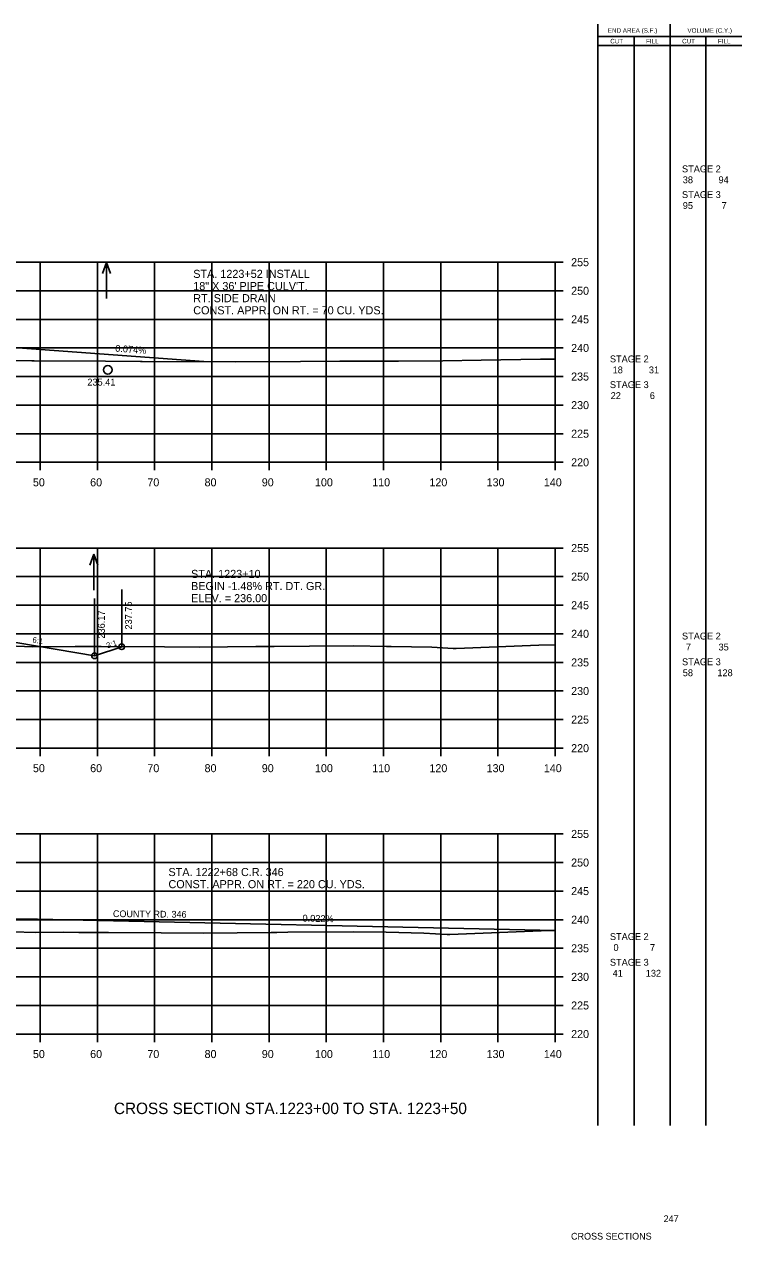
# Model space of a CAD drawing. Extents: x 1342547 to 1344156, y -1532351 to -1517216.
# Drawn here: x 1342750.1 to 1342875.5, y -1531513.8 to -1531301.2 of the extents above; entities that cross this region are included whole.
import ezdxf

# ---------------------------------------------------------------- set-up
doc = ezdxf.new("R2010")
doc.units = 0
for name, color, linetype in [('Level 2', 7, 'Continuous'), ('R_Axis', 7, 'Continuous'), ('R_Axis Annot', 7, 'Continuous'), ('R_Border Notes', 7, 'Continuous'), ('R_Draft', 7, 'Continuous'), ('R_Drive', 7, 'Continuous'), ('R_Exist Surface', 7, 'Continuous'), ('R_Fin Surface', 7, 'Continuous'), ('R_Grid', 7, 'Continuous'), ('R_No Plot', 7, 'Continuous'), ('R_Water', 7, 'Continuous'), ('R_Water Annot', 7, 'Continuous'), ('R_Xsect Elev', 7, 'Continuous'), ('R_Xsect Slope', 7, 'Continuous')]:
    doc.layers.add(name, color=color, linetype=linetype)

msp = doc.modelspace()

# ---------------------------------------------------------------- linework, layer by layer
at = {"layer": 'Level 2'}
for p, q in [((1342850.33, -1531493.8), (1342850.32, -1531301.19)), ((1342862.99, -1531493.8), (1342862.99, -1531301.19)), ((1342850.32, -1531303.35), (1342863.59, -1531303.35)), ((1342850.32, -1531304.92), (1342863.59, -1531304.92)), ((1342856.66, -1531493.8), (1342856.66, -1531303.35)), ((1342863.59, -1531303.35), (1342875.48, -1531303.35)), ((1342863.59, -1531304.92), (1342875.48, -1531304.92)), ((1342869.23, -1531493.8), (1342869.23, -1531303.35))]:
    msp.add_line(p, q, dxfattribs=at)
at = {"layer": 'R_Axis'}
for p, q in [((1342842.87, -1531377.8), (1342842.87, -1531342.8)), ((1342844.27, -1531342.8), (1342842.87, -1531342.8)), ((1342844.27, -1531347.8), (1342842.87, -1531347.8)), ((1342844.27, -1531352.8), (1342842.87, -1531352.8)), ((1342844.27, -1531357.8), (1342842.87, -1531357.8)), ((1342844.27, -1531362.8), (1342842.87, -1531362.8)), ((1342844.27, -1531367.8), (1342842.87, -1531367.8)), ((1342844.27, -1531372.8), (1342842.87, -1531372.8)), ((1342562.87, -1531377.8), (1342842.87, -1531377.8)), ((1342752.87, -1531379.2), (1342752.87, -1531377.8)), ((1342762.87, -1531379.2), (1342762.87, -1531377.8)), ((1342772.87, -1531379.2), (1342772.87, -1531377.8)), ((1342782.87, -1531379.2), (1342782.87, -1531377.8)), ((1342792.87, -1531379.2), (1342792.87, -1531377.8)), ((1342802.87, -1531379.2), (1342802.87, -1531377.8)), ((1342812.87, -1531379.2), (1342812.87, -1531377.8)), ((1342822.87, -1531379.2), (1342822.87, -1531377.8)), ((1342832.87, -1531379.2), (1342832.87, -1531377.8)), ((1342842.87, -1531379.2), (1342842.87, -1531377.8)), ((1342844.27, -1531377.8), (1342842.87, -1531377.8)), ((1342842.87, -1531427.8), (1342842.87, -1531392.8)), ((1342844.27, -1531392.8), (1342842.87, -1531392.8)), ((1342844.27, -1531397.8), (1342842.87, -1531397.8)), ((1342844.27, -1531402.8), (1342842.87, -1531402.8)), ((1342844.27, -1531407.8), (1342842.87, -1531407.8)), ((1342844.27, -1531412.8), (1342842.87, -1531412.8)), ((1342844.27, -1531417.8), (1342842.87, -1531417.8)), ((1342844.27, -1531422.8), (1342842.87, -1531422.8)), ((1342562.87, -1531427.8), (1342842.87, -1531427.8)), ((1342752.87, -1531429.2), (1342752.87, -1531427.8)), ((1342762.87, -1531429.2), (1342762.87, -1531427.8)), ((1342772.87, -1531429.2), (1342772.87, -1531427.8)), ((1342782.87, -1531429.2), (1342782.87, -1531427.8)), ((1342792.87, -1531429.2), (1342792.87, -1531427.8)), ((1342802.87, -1531429.2), (1342802.87, -1531427.8)), ((1342812.87, -1531429.2), (1342812.87, -1531427.8)), ((1342822.87, -1531429.2), (1342822.87, -1531427.8)), ((1342832.87, -1531429.2), (1342832.87, -1531427.8)), ((1342842.87, -1531429.2), (1342842.87, -1531427.8)), ((1342844.27, -1531427.8), (1342842.87, -1531427.8)), ((1342842.87, -1531477.8), (1342842.87, -1531442.8)), ((1342844.27, -1531442.8), (1342842.87, -1531442.8)), ((1342844.27, -1531447.8), (1342842.87, -1531447.8)), ((1342844.27, -1531452.8), (1342842.87, -1531452.8)), ((1342844.27, -1531457.8), (1342842.87, -1531457.8)), ((1342844.27, -1531462.8), (1342842.87, -1531462.8)), ((1342844.27, -1531467.8), (1342842.87, -1531467.8)), ((1342844.27, -1531472.8), (1342842.87, -1531472.8)), ((1342562.87, -1531477.8), (1342842.87, -1531477.8)), ((1342752.87, -1531479.2), (1342752.87, -1531477.8)), ((1342762.87, -1531479.2), (1342762.87, -1531477.8)), ((1342772.87, -1531479.2), (1342772.87, -1531477.8)), ((1342782.87, -1531479.2), (1342782.87, -1531477.8)), ((1342792.87, -1531479.2), (1342792.87, -1531477.8)), ((1342802.87, -1531479.2), (1342802.87, -1531477.8)), ((1342812.87, -1531479.2), (1342812.87, -1531477.8)), ((1342822.87, -1531479.2), (1342822.87, -1531477.8)), ((1342832.87, -1531479.2), (1342832.87, -1531477.8)), ((1342842.87, -1531479.2), (1342842.87, -1531477.8)), ((1342844.27, -1531477.8), (1342842.87, -1531477.8))]:
    msp.add_line(p, q, dxfattribs=at)
at = {"layer": 'R_Drive'}
for points in [[(1342732.37, -1531357.67), (1342747.37, -1531357.67), (1342781.47, -1531360.19)], [(1342734.37, -1531357.71), (1342747.37, -1531357.67), (1342781.47, -1531360.19)], [(1342734.37, -1531457.72), (1342752.37, -1531457.68), (1342842.87, -1531459.71)]]:
    msp.add_lwpolyline(points, dxfattribs=at)
at = {"layer": 'R_Exist Surface'}
for points in [[(1342740.5, -1531359.94), (1342751.39, -1531360.04), (1342751.83, -1531360.04), (1342764.27, -1531360.12), (1342770.4, -1531360.16), (1342770.52, -1531360.16), (1342770.68, -1531360.16), (1342786.94, -1531360.21), (1342798.36, -1531360.17), (1342805.23, -1531360.12), (1342815.52, -1531360.09), (1342823.27, -1531360.03), (1342829.92, -1531359.91), (1342840.3, -1531359.78), (1342840.9, -1531359.77), (1342841.78, -1531359.75), (1342842.87, -1531359.75)], [(1342745.84, -1531409.86), (1342751.54, -1531410.05), (1342758.96, -1531410.02), (1342760.47, -1531410.02), (1342763.53, -1531410.04), (1342774.58, -1531410.07), (1342780.67, -1531410.13), (1342790.56, -1531410.04), (1342793.75, -1531410.03), (1342799.95, -1531409.97), (1342807.61, -1531409.92), (1342813.4, -1531409.99), (1342813.88, -1531410), (1342813.97, -1531410), (1342814.19, -1531410), (1342821.33, -1531410.13), (1342825.05, -1531410.36), (1342825.55, -1531410.36), (1342840.03, -1531409.8), (1342842.87, -1531409.74)], [(1342748.11, -1531459.91), (1342751.98, -1531460.03), (1342757.02, -1531460.01), (1342759.6, -1531460.02), (1342764.81, -1531460.05), (1342774.04, -1531460.07), (1342781.35, -1531460.15), (1342793.22, -1531460.04), (1342794.21, -1531460.03), (1342796.13, -1531460.01), (1342807.71, -1531459.94), (1342813.36, -1531460.01), (1342819.91, -1531460.13), (1342824, -1531460.38), (1342824.48, -1531460.38), (1342840.44, -1531459.76), (1342842.87, -1531459.71)]]:
    msp.add_lwpolyline(points, dxfattribs=at)
at = {"layer": 'R_Fin Surface'}
msp.add_lwpolyline([(1342608.98, -1531410.72), (1342624.86, -1531416.02), (1342642.37, -1531410.18), (1342643.37, -1531410.18), (1342665.37, -1531407.96), (1342665.51, -1531407.96), (1342671.37, -1531407.72), (1342673.32, -1531407.69), (1342673.37, -1531407.68), (1342702.16, -1531407.11), (1342702.87, -1531407.09), (1342731.66, -1531407.67), (1342732.37, -1531407.68), (1342734.32, -1531407.72), (1342734.37, -1531407.72), (1342734.51, -1531407.73), (1342740.37, -1531407.96), (1342740.56, -1531408), (1342748.64, -1531409.34), (1342748.97, -1531409.4), (1342762.37, -1531411.63), (1342767.11, -1531410.05)], dxfattribs=at)
at = {"layer": 'R_Grid'}
for p, q in [((1342562.87, -1531342.8), (1342842.87, -1531342.8)), ((1342752.87, -1531377.8), (1342752.87, -1531342.8)), ((1342762.87, -1531377.8), (1342762.87, -1531342.8)), ((1342772.87, -1531377.8), (1342772.87, -1531342.8)), ((1342782.87, -1531377.8), (1342782.87, -1531342.8)), ((1342792.87, -1531377.8), (1342792.87, -1531342.8)), ((1342802.87, -1531377.8), (1342802.87, -1531342.8)), ((1342812.87, -1531377.8), (1342812.87, -1531342.8)), ((1342822.87, -1531377.8), (1342822.87, -1531342.8)), ((1342832.87, -1531377.8), (1342832.87, -1531342.8)), ((1342842.87, -1531377.8), (1342842.87, -1531342.8)), ((1342562.87, -1531347.8), (1342842.87, -1531347.8)), ((1342562.87, -1531352.8), (1342842.87, -1531352.8)), ((1342562.87, -1531357.8), (1342842.87, -1531357.8)), ((1342562.87, -1531362.8), (1342842.87, -1531362.8)), ((1342562.87, -1531367.8), (1342842.87, -1531367.8)), ((1342562.87, -1531372.8), (1342842.87, -1531372.8)), ((1342562.87, -1531377.8), (1342842.87, -1531377.8)), ((1342562.87, -1531392.8), (1342842.87, -1531392.8)), ((1342752.87, -1531427.8), (1342752.87, -1531392.8)), ((1342762.87, -1531427.8), (1342762.87, -1531392.8)), ((1342772.87, -1531427.8), (1342772.87, -1531392.8)), ((1342782.87, -1531427.8), (1342782.87, -1531392.8)), ((1342792.87, -1531427.8), (1342792.87, -1531392.8)), ((1342802.87, -1531427.8), (1342802.87, -1531392.8)), ((1342812.87, -1531427.8), (1342812.87, -1531392.8)), ((1342822.87, -1531427.8), (1342822.87, -1531392.8)), ((1342832.87, -1531427.8), (1342832.87, -1531392.8)), ((1342842.87, -1531427.8), (1342842.87, -1531392.8)), ((1342562.87, -1531397.8), (1342842.87, -1531397.8)), ((1342562.87, -1531402.8), (1342842.87, -1531402.8)), ((1342562.87, -1531407.8), (1342842.87, -1531407.8)), ((1342562.87, -1531412.8), (1342842.87, -1531412.8)), ((1342562.87, -1531417.8), (1342842.87, -1531417.8)), ((1342562.87, -1531422.8), (1342842.87, -1531422.8)), ((1342562.87, -1531427.8), (1342842.87, -1531427.8)), ((1342562.87, -1531442.8), (1342842.87, -1531442.8)), ((1342752.87, -1531477.8), (1342752.87, -1531442.8)), ((1342762.87, -1531477.8), (1342762.87, -1531442.8)), ((1342772.87, -1531477.8), (1342772.87, -1531442.8)), ((1342782.87, -1531477.8), (1342782.87, -1531442.8)), ((1342792.87, -1531477.8), (1342792.87, -1531442.8)), ((1342802.87, -1531477.8), (1342802.87, -1531442.8)), ((1342812.87, -1531477.8), (1342812.87, -1531442.8)), ((1342822.87, -1531477.8), (1342822.87, -1531442.8)), ((1342832.87, -1531477.8), (1342832.87, -1531442.8)), ((1342842.87, -1531477.8), (1342842.87, -1531442.8)), ((1342562.87, -1531447.8), (1342842.87, -1531447.8)), ((1342562.87, -1531452.8), (1342842.87, -1531452.8)), ((1342562.87, -1531457.8), (1342842.87, -1531457.8)), ((1342562.87, -1531462.8), (1342842.87, -1531462.8)), ((1342562.87, -1531467.8), (1342842.87, -1531467.8)), ((1342562.87, -1531472.8), (1342842.87, -1531472.8)), ((1342562.87, -1531477.8), (1342842.87, -1531477.8))]:
    msp.add_line(p, q, dxfattribs=at)
at = {"layer": 'R_No Plot'}
for centre in [(1342762.37, -1531411.63), (1342762.37, -1531411.63), (1342767.11, -1531410.05), (1342767.11, -1531410.05)]:
    msp.add_circle(centre, 0.5, dxfattribs=at)
at = {"layer": 'R_Water'}
for p, q in [((1342764.43, -1531342.85), (1342763.73, -1531344.78)), ((1342764.43, -1531349.14), (1342764.43, -1531342.85)), ((1342764.43, -1531342.85), (1342765.13, -1531344.78)), ((1342762.22, -1531393.86), (1342761.52, -1531395.78)), ((1342762.22, -1531400.14), (1342762.22, -1531393.86)), ((1342762.22, -1531393.86), (1342762.92, -1531395.78))]:
    msp.add_line(p, q, dxfattribs=at)
msp.add_circle((1342764.68, -1531361.64), 0.75, dxfattribs=at)
at = {"layer": 'R_Xsect Elev'}
for p, q in [((1342767.11, -1531410.05), (1342767.11, -1531400.05)), ((1342762.37, -1531411.63), (1342762.37, -1531401.63))]:
    msp.add_line(p, q, dxfattribs=at)

# ---------------------------------------------------------------- texts
at = {"layer": 'Level 2'}
for s, height, p in [('END AREA (S.F.)', 0.7937, (1342852.08, -1531302.67)), ('VOLUME (C.Y.)', 0.7937, (1342865.99, -1531302.67)), ('CUT', 0.794, (1342852.5, -1531304.53)), ('FILL', 0.794, (1342858.76, -1531304.53)), ('CUT', 0.794, (1342865.07, -1531304.53)), ('FILL', 0.794, (1342871.33, -1531304.53)), (' STAGE 2 ', 1.2, (1342864.6, -1531327.08)), ('38', 1.2, (1342865.18, -1531328.99)), ('94', 1.2, (1342871.43, -1531328.99)), (' STAGE 3 ', 1.2, (1342864.6, -1531331.58)), ('95', 1.2, (1342865.18, -1531333.49)), ('7', 1.2, (1342871.96, -1531333.49)), (' STAGE 2 ', 1.2, (1342852, -1531360.32)), ('18', 1.2, (1342852.92, -1531362.24)), ('31', 1.2, (1342859.25, -1531362.24)), (' STAGE 3 ', 1.2, (1342852, -1531364.82)), ('22', 1.2, (1342852.58, -1531366.74)), ('6', 1.2, (1342859.42, -1531366.74)), (' STAGE 2 ', 1.2, (1342864.6, -1531408.79)), ('7', 1.2, (1342865.72, -1531410.71)), ('35', 1.2, (1342871.43, -1531410.71)), (' STAGE 3 ', 1.2, (1342864.6, -1531413.29)), ('58', 1.2, (1342865.18, -1531415.21)), ('128', 1.2, (1342871.23, -1531415.21)), (' STAGE 2 ', 1.2, (1342852, -1531461.35)), ('0', 1.2, (1342853.07, -1531463.27)), ('7', 1.2, (1342859.45, -1531463.27)), (' STAGE 3 ', 1.2, (1342852, -1531465.85)), ('41', 1.2, (1342852.92, -1531467.77)), ('132', 1.2, (1342858.71, -1531467.77))]:
    msp.add_text(s, height=height, dxfattribs=at).set_placement(p)
at = {"layer": 'R_Axis Annot'}
for s, p in [('255', (1342845.67, -1531343.5)), ('250', (1342845.67, -1531348.5)), ('245', (1342845.67, -1531353.5)), ('240', (1342845.67, -1531358.5)), ('235', (1342845.67, -1531363.5)), ('230', (1342845.67, -1531368.5)), ('225', (1342845.67, -1531373.5)), ('220', (1342845.67, -1531378.5)), ('50', (1342751.6, -1531382)), ('60', (1342761.6, -1531382)), ('70', (1342771.6, -1531382)), ('80', (1342781.6, -1531382)), ('90', (1342791.6, -1531382)), ('100', (1342800.9, -1531382)), ('110', (1342810.9, -1531382)), ('120', (1342820.9, -1531382)), ('130', (1342830.9, -1531382)), ('140', (1342840.9, -1531382)), ('255', (1342845.67, -1531393.5)), ('250', (1342845.67, -1531398.5)), ('245', (1342845.67, -1531403.5)), ('240', (1342845.67, -1531408.5)), ('235', (1342845.67, -1531413.5)), ('230', (1342845.67, -1531418.5)), ('225', (1342845.67, -1531423.5)), ('220', (1342845.67, -1531428.5)), ('50', (1342751.6, -1531432)), ('60', (1342761.6, -1531432)), ('70', (1342771.6, -1531432)), ('80', (1342781.6, -1531432)), ('90', (1342791.6, -1531432)), ('100', (1342800.9, -1531432)), ('110', (1342810.9, -1531432)), ('120', (1342820.9, -1531432)), ('130', (1342830.9, -1531432)), ('140', (1342840.9, -1531432)), ('255', (1342845.67, -1531443.5)), ('250', (1342845.67, -1531448.5)), ('245', (1342845.67, -1531453.5)), ('240', (1342845.67, -1531458.5)), ('235', (1342845.67, -1531463.5)), ('230', (1342845.67, -1531468.5)), ('225', (1342845.67, -1531473.5)), ('220', (1342845.67, -1531478.5)), ('50', (1342751.6, -1531482)), ('60', (1342761.6, -1531482)), ('70', (1342771.6, -1531482)), ('80', (1342781.6, -1531482)), ('90', (1342791.6, -1531482)), ('100', (1342800.9, -1531482)), ('110', (1342810.9, -1531482)), ('120', (1342820.9, -1531482)), ('130', (1342830.9, -1531482)), ('140', (1342840.9, -1531482))]:
    msp.add_text(s, height=1.4, dxfattribs=at).set_placement(p)
at = {"layer": 'R_Border Notes'}
for s, height, p in [('STA. 1223+52 INSTALL', 1.4147, (1342779.62, -1531345.55)), ('STA. 1223+52 INSTALL', 1.4147, (1342779.62, -1531345.55)), ('18" X 36\' PIPE CULV\'T.', 1.4147, (1342779.62, -1531347.68)), ('18" X 36\' PIPE CULV\'T.', 1.4147, (1342779.62, -1531347.68)), ('RT. SIDE DRAIN', 1.4147, (1342779.62, -1531349.8)), ('RT. SIDE DRAIN', 1.4147, (1342779.62, -1531349.8)), ('CONST. APPR. ON RT. = 70 CU. YDS.', 1.4147, (1342779.62, -1531351.92)), ('CONST. APPR. ON RT. = 70 CU. YDS.', 1.4147, (1342779.62, -1531351.92)), ('STA. 1222+68 C.R. 346', 1.4147, (1342775.29, -1531450.17)), ('CONST. APPR. ON RT. = 220 CU. YDS.', 1.4147, (1342775.29, -1531452.29)), ('247', 1.178, (1342861.83, -1531510.69)), ('CROSS SECTIONS', 1.1775, (1342845.65, -1531513.75))]:
    msp.add_text(s, height=height, dxfattribs=at).set_placement(p)
msp.add_text('COUNTY RD. 346', height=1.1775, rotation=359.4835, dxfattribs=at).set_placement((1342765.58, -1531457.34))
at = {"layer": 'R_Draft'}
msp.add_text('CROSS SECTION STA.1223+00 TO STA. 1223+50', height=2, dxfattribs=at).set_placement((1342765.76, -1531491.8))
at = {"layer": 'R_Water Annot'}
for s, p in [('STA. 1223+10', (1342779.24, -1531398.03)), ('STA. 1223+10', (1342779.24, -1531398.03)), ('BEGIN -1.48% RT. DT. GR.', (1342779.24, -1531400.15)), ('BEGIN -1.48% RT. DT. GR.', (1342779.24, -1531400.15)), ('ELEV. = 236.00', (1342779.24, -1531402.27)), ('ELEV. = 236.00', (1342779.24, -1531402.27))]:
    msp.add_text(s, height=1.4147, dxfattribs=at).set_placement(p)
at = {"layer": 'R_Xsect Elev'}
for s, rotation, p in [('0.074%', 355.7662, (1342765.95, -1531358.44)), ('237.75', 90, (1342768.91, -1531407.05)), ('236.17', 90, (1342764.17, -1531408.63)), ('0.022%', 358.7148, (1342798.71, -1531458.12))]:
    msp.add_text(s, height=1.2, rotation=rotation, dxfattribs=at).set_placement(p)
msp.add_text('235.41', height=1.2, dxfattribs=at).set_placement((1342761.11, -1531364.38))
at = {"layer": 'R_Xsect Slope'}
for s, rotation, p in [('6:1', 350.5377, (1342751.45, -1531409.3)), ('3:1', 18.0381, (1342764.62, -1531410.37))]:
    msp.add_text(s, height=1, rotation=rotation, dxfattribs=at).set_placement(p)

doc.saveas('drawing.dxf')
